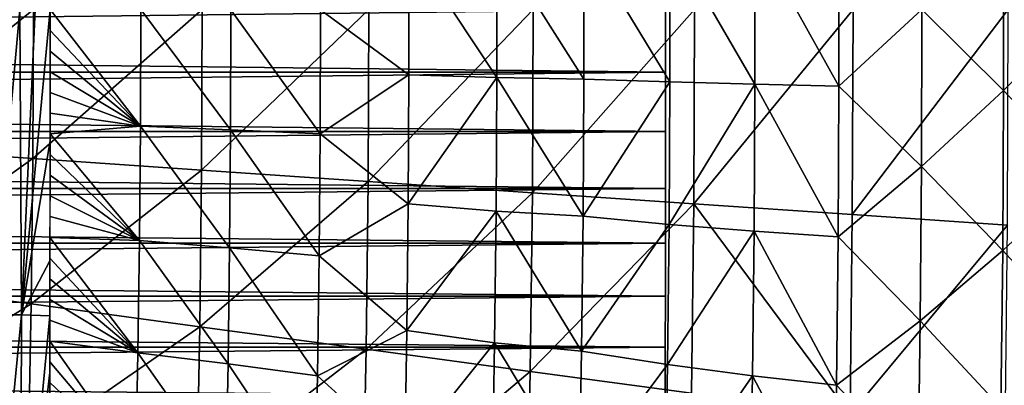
# Model space of a CAD drawing. Header units: millimetres. Extents: x -300 to 300, y -500 to 500.
# Tile 535 of 656: x 124 to 184, y -23 to -1. Entities that reach past the tile are written whole.
import ezdxf

# ---------------------------------------------------------------- set-up
doc = ezdxf.new("R2010")
doc.units = ezdxf.units.MM
doc.header["$LTSCALE"] = 81.481481
for name, color, linetype in [('1', 7, 'CONTINUOUS'), ('18', 7, 'CONTINUOUS'), ('19', 7, 'CONTINUOUS'), ('21', 7, 'CONTINUOUS'), ('5', 7, 'CONTINUOUS'), ('6', 7, 'CONTINUOUS')]:
    doc.layers.add(name, color=color, linetype=linetype)

msp = doc.modelspace()

# ---------------------------------------------------------------- linework, layer by layer
at = {"layer": '1', "color": 7, "linetype": 'CONTINUOUS'}
for points in [[(163, 0, 16), (162.999, -3.782, 16), (163, 0, 11), (163, 0, 16)], [(163, 0, 11), (162.999, -3.782, 16), (162.999, -3.782, 11), (163, 0, 11)], [(162.999, -3.782, 16), (162.997, -7.38, 16), (162.999, -3.782, 11), (162.999, -3.782, 16)], [(162.999, -3.782, 11), (162.997, -7.38, 16), (162.997, -7.38, 11), (162.999, -3.782, 11)], [(162.997, -7.38, 16), (162.994, -10.825, 16), (162.997, -7.38, 11), (162.997, -7.38, 16)], [(162.997, -7.38, 11), (162.994, -10.825, 16), (162.994, -10.825, 11), (162.997, -7.38, 11)], [(162.994, -10.825, 16), (162.989, -14.14, 16), (162.994, -10.825, 11), (162.994, -10.825, 16)], [(162.994, -10.825, 11), (162.989, -14.14, 16), (162.989, -14.14, 11), (162.994, -10.825, 11)], [(162.989, -14.14, 16), (162.984, -17.342, 16), (162.989, -14.14, 11), (162.989, -14.14, 16)], [(162.989, -14.14, 11), (162.984, -17.342, 16), (162.984, -17.342, 11), (162.989, -14.14, 11)], [(162.984, -17.342, 16), (162.977, -20.445, 16), (162.984, -17.342, 11), (162.984, -17.342, 16)], [(162.984, -17.342, 11), (162.977, -20.445, 16), (162.977, -20.445, 11), (162.984, -17.342, 11)], [(162.977, -20.445, 16), (162.968, -23.46, 16), (162.977, -20.445, 11), (162.977, -20.445, 16)], [(162.977, -20.445, 11), (162.968, -23.46, 16), (162.968, -23.46, 11), (162.977, -20.445, 11)]]:
    msp.add_3dface(points, dxfattribs=at)
at = {"layer": '18', "color": 7, "linetype": 'CONTINUOUS'}
for points in [[(122.915, 0, 58.258), (123.914, 0, 58.278), (122.229, -18.475, 58.229), (122.915, 0, 58.258)], [(122.229, -18.475, 58.229), (123.914, 0, 58.278), (123.999, -18.479, 58.284), (122.229, -18.475, 58.229)], [(123.914, 0, 58.278), (124.827, 0, 58.261), (123.999, -18.479, 58.284), (123.914, 0, 58.278)], [(124.827, 0, 58.261), (125.739, 0, 58.211), (123.999, -18.479, 58.284), (124.827, 0, 58.261)], [(123.999, -18.479, 58.284), (125.739, 0, 58.211), (125.736, -7.914, 58.213), (123.999, -18.479, 58.284)], [(125.728, -15.21, 58.216), (123.999, -18.479, 58.284), (125.736, -7.914, 58.213), (125.728, -15.21, 58.216)], [(125.723, -18.548, 58.217), (123.999, -18.479, 58.284), (125.728, -15.21, 58.216), (125.723, -18.548, 58.217)], [(122.229, -18.475, 58.229), (123.999, -18.479, 58.284), (122.165, -37.192, 58.245), (122.229, -18.475, 58.229)], [(122.165, -37.192, 58.245), (123.999, -18.479, 58.284), (123.936, -37.201, 58.3), (122.165, -37.192, 58.245)], [(123.999, -18.479, 58.284), (125.723, -18.548, 58.217), (123.936, -37.201, 58.3), (123.999, -18.479, 58.284)], [(125.723, -18.548, 58.217), (125.715, -21.969, 58.22), (123.936, -37.201, 58.3), (125.723, -18.548, 58.217)], [(123.936, -37.201, 58.3), (125.715, -21.969, 58.22), (125.697, -28.273, 58.224), (123.936, -37.201, 58.3)]]:
    msp.add_3dface(points, dxfattribs=at)
at = {"layer": '19', "color": 7, "linetype": 'CONTINUOUS'}
for points in [[(124.702, -9.011, 73.326), (124.735, 0, 73.323), (114.39, -8.3, 74.013), (124.702, -9.011, 73.326)], [(114.39, -8.3, 74.013), (124.735, 0, 73.323), (114.42, 0, 74.01), (114.39, -8.3, 74.013)], [(134.909, -9.712, 72.549), (134.945, 0, 72.546), (124.702, -9.011, 73.326), (134.909, -9.712, 72.549)], [(124.702, -9.011, 73.326), (134.945, 0, 72.546), (124.735, 0, 73.323), (124.702, -9.011, 73.326)], [(144.993, -10.403, 71.677), (145.031, 0, 71.673), (134.909, -9.712, 72.549), (144.993, -10.403, 71.677)], [(134.909, -9.712, 72.549), (145.031, 0, 71.673), (134.945, 0, 72.546), (134.909, -9.712, 72.549)], [(154.932, -11.082, 70.705), (154.974, 0, 70.701), (144.993, -10.403, 71.677), (154.932, -11.082, 70.705)], [(144.993, -10.403, 71.677), (154.974, 0, 70.701), (145.031, 0, 71.673), (144.993, -10.403, 71.677)], [(164.709, -11.752, 69.629), (164.753, 0, 69.624), (154.932, -11.082, 70.705), (164.709, -11.752, 69.629)], [(154.932, -11.082, 70.705), (164.753, 0, 69.624), (154.974, 0, 70.701), (154.932, -11.082, 70.705)], [(174.304, -12.405, 68.442), (174.35, 0, 68.437), (164.709, -11.752, 69.629), (174.304, -12.405, 68.442)], [(164.709, -11.752, 69.629), (174.35, 0, 68.437), (164.753, 0, 69.624), (164.709, -11.752, 69.629)], [(183.696, -13.048, 67.141), (183.745, 0, 67.135), (174.304, -12.405, 68.442), (183.696, -13.048, 67.141)], [(174.304, -12.405, 68.442), (183.745, 0, 67.135), (174.35, 0, 68.437), (174.304, -12.405, 68.442)], [(114.297, -16.411, 74.021), (124.702, -9.011, 73.326), (114.39, -8.3, 74.013), (114.297, -16.411, 74.021)], [(124.6, -17.816, 73.336), (124.702, -9.011, 73.326), (114.297, -16.411, 74.021), (124.6, -17.816, 73.336)], [(124.6, -17.816, 73.336), (134.909, -9.712, 72.549), (124.702, -9.011, 73.326), (124.6, -17.816, 73.336)], [(134.8, -19.201, 72.56), (134.909, -9.712, 72.549), (124.6, -17.816, 73.336), (134.8, -19.201, 72.56)], [(134.8, -19.201, 72.56), (144.993, -10.403, 71.677), (134.909, -9.712, 72.549), (134.8, -19.201, 72.56)], [(144.875, -20.565, 71.689), (144.993, -10.403, 71.677), (134.8, -19.201, 72.56), (144.875, -20.565, 71.689)], [(144.875, -20.565, 71.689), (154.932, -11.082, 70.705), (144.993, -10.403, 71.677), (144.875, -20.565, 71.689)], [(154.807, -21.907, 70.719), (154.932, -11.082, 70.705), (144.875, -20.565, 71.689), (154.807, -21.907, 70.719)], [(154.807, -21.907, 70.719), (164.709, -11.752, 69.629), (154.932, -11.082, 70.705), (154.807, -21.907, 70.719)], [(164.577, -23.23, 69.643), (164.709, -11.752, 69.629), (154.807, -21.907, 70.719), (164.577, -23.23, 69.643)], [(164.577, -23.23, 69.643), (174.164, -24.52, 68.458), (164.709, -11.752, 69.629), (164.577, -23.23, 69.643)], [(174.164, -24.52, 68.458), (174.304, -12.405, 68.442), (164.709, -11.752, 69.629), (174.164, -24.52, 68.458)], [(174.164, -24.52, 68.458), (183.696, -13.048, 67.141), (174.304, -12.405, 68.442), (174.164, -24.52, 68.458)], [(183.55, -25.788, 67.158), (183.696, -13.048, 67.141), (174.164, -24.52, 68.458), (183.55, -25.788, 67.158)], [(114.14, -24.335, 74.035), (124.6, -17.816, 73.336), (114.297, -16.411, 74.021), (114.14, -24.335, 74.035)], [(124.43, -26.417, 73.351), (124.6, -17.816, 73.336), (114.14, -24.335, 74.035), (124.43, -26.417, 73.351)], [(124.43, -26.417, 73.351), (134.8, -19.201, 72.56), (124.6, -17.816, 73.336), (124.43, -26.417, 73.351)], [(134.616, -28.469, 72.578), (134.8, -19.201, 72.56), (124.43, -26.417, 73.351), (134.616, -28.469, 72.578)], [(134.616, -28.469, 72.578), (144.875, -20.565, 71.689), (134.8, -19.201, 72.56), (134.616, -28.469, 72.578)], [(144.678, -30.49, 71.709), (144.875, -20.565, 71.689), (134.616, -28.469, 72.578), (144.678, -30.49, 71.709)], [(144.678, -30.49, 71.709), (154.807, -21.907, 70.719), (144.875, -20.565, 71.689), (144.678, -30.49, 71.709)], [(154.597, -32.477, 70.741), (154.807, -21.907, 70.719), (144.678, -30.49, 71.709), (154.597, -32.477, 70.741)], [(154.597, -32.477, 70.741), (164.577, -23.23, 69.643), (154.807, -21.907, 70.719), (154.597, -32.477, 70.741)]]:
    msp.add_3dface(points, dxfattribs=at)
at = {"layer": '21', "color": 7, "linetype": 'CONTINUOUS'}
for points in [[(183.46, -4.904, 52.013), (178.518, 0.001, 52.732), (183.46, 4.902, 52.013), (183.46, -4.904, 52.013)], [(183.46, -4.904, 52.013), (183.46, 4.902, 52.013), (188.343, 0, 51.259), (183.46, -4.904, 52.013)], [(158.048, -4.206, 55.287), (152.782, 4.104, 55.847), (158.048, 4.205, 55.287), (158.048, -4.206, 55.287)], [(163.257, -4.373, 54.696), (158.048, 4.205, 55.287), (163.257, 4.375, 54.696), (163.257, -4.373, 54.696)], [(158.048, -4.206, 55.287), (158.048, 4.205, 55.287), (163.257, -4.373, 54.696), (158.048, -4.206, 55.287)], [(168.406, 4.512, 54.074), (168.406, -4.512, 54.074), (163.257, 4.375, 54.696), (168.406, 4.512, 54.074)], [(168.406, -4.512, 54.074), (163.257, -4.373, 54.696), (163.257, 4.375, 54.696), (168.406, -4.512, 54.074)], [(173.492, -4.625, 53.42), (168.406, 4.512, 54.074), (173.492, 4.627, 53.42), (173.492, -4.625, 53.42)], [(168.406, -4.512, 54.074), (168.406, 4.512, 54.074), (173.492, -4.625, 53.42), (168.406, -4.512, 54.074)], [(173.492, -4.625, 53.42), (173.492, 4.627, 53.42), (178.518, 0.001, 52.732), (173.492, -4.625, 53.42)], [(147.464, -3.954, 56.377), (142.101, -0.003, 56.878), (147.464, 3.949, 56.377), (147.464, -3.954, 56.377)], [(152.782, -4.106, 55.847), (147.464, 3.949, 56.377), (152.782, 4.104, 55.847), (152.782, -4.106, 55.847)], [(147.464, -3.954, 56.377), (147.464, 3.949, 56.377), (152.782, -4.106, 55.847), (147.464, -3.954, 56.377)], [(152.782, -4.106, 55.847), (152.782, 4.104, 55.847), (158.048, -4.206, 55.287), (152.782, -4.106, 55.847)], [(125.739, -1.254, 58.211), (125.739, 0, 58.211), (131.21, -7.047, 57.797), (125.739, -1.254, 58.211)], [(131.21, -7.047, 57.797), (125.739, 0, 58.211), (131.23, 0, 57.795), (131.21, -7.047, 57.797)], [(131.21, -7.047, 57.797), (131.23, 0, 57.795), (136.667, -7.274, 57.352), (131.21, -7.047, 57.797)], [(136.667, -7.274, 57.352), (131.23, 0, 57.795), (136.687, -0.002, 57.35), (136.667, -7.274, 57.352)], [(178.492, -9.501, 52.735), (173.492, -4.625, 53.42), (178.518, 0.001, 52.732), (178.492, -9.501, 52.735)], [(178.492, -9.501, 52.735), (178.518, 0.001, 52.732), (183.46, -4.904, 52.013), (178.492, -9.501, 52.735)], [(136.667, -7.274, 57.352), (136.687, -0.002, 57.35), (142.081, -7.521, 56.88), (136.667, -7.274, 57.352)], [(142.081, -7.521, 56.88), (136.687, -0.002, 57.35), (142.101, -0.003, 56.878), (142.081, -7.521, 56.88)], [(142.081, -7.521, 56.88), (142.101, -0.003, 56.878), (147.464, -3.954, 56.377), (142.081, -7.521, 56.88)], [(188.316, -10.004, 51.262), (183.46, -4.904, 52.013), (188.343, 0, 51.259), (188.316, -10.004, 51.262)], [(125.739, -2.507, 58.211), (125.739, -1.254, 58.211), (131.21, -7.047, 57.797), (125.739, -2.507, 58.211)], [(125.738, -3.76, 58.212), (125.739, -2.507, 58.211), (131.21, -7.047, 57.797), (125.738, -3.76, 58.212)], [(125.738, -5.013, 58.212), (125.738, -3.76, 58.212), (131.21, -7.047, 57.797), (125.738, -5.013, 58.212)], [(147.421, -11.757, 56.382), (142.081, -7.521, 56.88), (147.464, -3.954, 56.377), (147.421, -11.757, 56.382)], [(147.421, -11.757, 56.382), (147.464, -3.954, 56.377), (152.782, -4.106, 55.847), (147.421, -11.757, 56.382)], [(152.737, -12.21, 55.852), (147.421, -11.757, 56.382), (152.782, -4.106, 55.847), (152.737, -12.21, 55.852)], [(152.737, -12.21, 55.852), (152.782, -4.106, 55.847), (158.002, -12.509, 55.292), (152.737, -12.21, 55.852)], [(158.002, -12.509, 55.292), (152.782, -4.106, 55.847), (158.048, -4.206, 55.287), (158.002, -12.509, 55.292)], [(158.002, -12.509, 55.292), (158.048, -4.206, 55.287), (163.257, -4.373, 54.696), (158.002, -12.509, 55.292)], [(163.209, -13.009, 54.701), (158.002, -12.509, 55.292), (163.257, -4.373, 54.696), (163.209, -13.009, 54.701)], [(168.406, -4.512, 54.074), (163.209, -13.009, 54.701), (163.257, -4.373, 54.696), (168.406, -4.512, 54.074)], [(168.406, -4.512, 54.074), (168.357, -13.42, 54.079), (163.209, -13.009, 54.701), (168.406, -4.512, 54.074)], [(168.357, -13.42, 54.079), (168.406, -4.512, 54.074), (173.442, -13.758, 53.425), (168.357, -13.42, 54.079)], [(173.442, -13.758, 53.425), (168.406, -4.512, 54.074), (173.492, -4.625, 53.42), (173.442, -13.758, 53.425)], [(173.442, -13.758, 53.425), (173.492, -4.625, 53.42), (178.492, -9.501, 52.735), (173.442, -13.758, 53.425)], [(125.737, -6.266, 58.212), (125.738, -5.013, 58.212), (131.21, -7.047, 57.797), (125.737, -6.266, 58.212)], [(183.407, -14.582, 52.02), (178.492, -9.501, 52.735), (183.46, -4.904, 52.013), (183.407, -14.582, 52.02)], [(183.407, -14.582, 52.02), (183.46, -4.904, 52.013), (188.316, -10.004, 51.262), (183.407, -14.582, 52.02)], [(125.737, -7.52, 58.212), (125.737, -6.266, 58.212), (131.21, -7.047, 57.797), (125.737, -7.52, 58.212)], [(131.153, -13.975, 57.802), (125.737, -7.52, 58.212), (131.21, -7.047, 57.797), (131.153, -13.975, 57.802)], [(131.153, -13.975, 57.802), (131.21, -7.047, 57.797), (136.608, -14.425, 57.358), (131.153, -13.975, 57.802)], [(136.608, -14.425, 57.358), (131.21, -7.047, 57.797), (136.667, -7.274, 57.352), (136.608, -14.425, 57.358)], [(125.736, -8.773, 58.212), (125.737, -7.52, 58.212), (131.153, -13.975, 57.802), (125.736, -8.773, 58.212)], [(136.608, -14.425, 57.358), (136.667, -7.274, 57.352), (142.02, -14.913, 56.886), (136.608, -14.425, 57.358)], [(142.02, -14.913, 56.886), (136.667, -7.274, 57.352), (142.081, -7.521, 56.88), (142.02, -14.913, 56.886)], [(142.02, -14.913, 56.886), (142.081, -7.521, 56.88), (147.421, -11.757, 56.382), (142.02, -14.913, 56.886)], [(125.735, -10.027, 58.213), (125.736, -8.773, 58.212), (131.153, -13.975, 57.802), (125.735, -10.027, 58.213)], [(178.414, -18.838, 52.744), (173.442, -13.758, 53.425), (178.492, -9.501, 52.735), (178.414, -18.838, 52.744)], [(178.414, -18.838, 52.744), (178.492, -9.501, 52.735), (183.407, -14.582, 52.02), (178.414, -18.838, 52.744)], [(125.733, -11.281, 58.213), (125.735, -10.027, 58.213), (131.153, -13.975, 57.802), (125.733, -11.281, 58.213)], [(188.234, -19.833, 51.271), (183.407, -14.582, 52.02), (188.316, -10.004, 51.262), (188.234, -19.833, 51.271)], [(125.732, -12.535, 58.213), (125.733, -11.281, 58.213), (131.153, -13.975, 57.802), (125.732, -12.535, 58.213)], [(147.334, -19.427, 56.391), (142.02, -14.913, 56.886), (147.421, -11.757, 56.382), (147.334, -19.427, 56.391)], [(147.334, -19.427, 56.391), (147.421, -11.757, 56.382), (152.737, -12.21, 55.852), (147.334, -19.427, 56.391)], [(152.647, -20.176, 55.861), (147.334, -19.427, 56.391), (152.737, -12.21, 55.852), (152.647, -20.176, 55.861)], [(152.647, -20.176, 55.861), (152.737, -12.21, 55.852), (157.911, -20.672, 55.302), (152.647, -20.176, 55.861)], [(157.911, -20.672, 55.302), (152.737, -12.21, 55.852), (158.002, -12.509, 55.292), (157.911, -20.672, 55.302)], [(157.911, -20.672, 55.302), (158.002, -12.509, 55.292), (163.209, -13.009, 54.701), (157.911, -20.672, 55.302)], [(125.73, -13.79, 58.214), (125.732, -12.535, 58.213), (131.153, -13.975, 57.802), (125.73, -13.79, 58.214)], [(163.113, -21.496, 54.712), (157.911, -20.672, 55.302), (163.209, -13.009, 54.701), (163.113, -21.496, 54.712)], [(168.357, -13.42, 54.079), (163.113, -21.496, 54.712), (163.209, -13.009, 54.701), (168.357, -13.42, 54.079)], [(168.357, -13.42, 54.079), (168.258, -22.174, 54.09), (163.113, -21.496, 54.712), (168.357, -13.42, 54.079)], [(168.258, -22.174, 54.09), (168.357, -13.42, 54.079), (173.341, -22.733, 53.437), (168.258, -22.174, 54.09)], [(173.341, -22.733, 53.437), (168.357, -13.42, 54.079), (173.442, -13.758, 53.425), (173.341, -22.733, 53.437)], [(125.728, -15.045, 58.214), (125.73, -13.79, 58.214), (131.056, -20.786, 57.812), (125.728, -15.045, 58.214)], [(131.056, -20.786, 57.812), (125.73, -13.79, 58.214), (131.153, -13.975, 57.802), (131.056, -20.786, 57.812)], [(131.056, -20.786, 57.812), (131.153, -13.975, 57.802), (136.508, -21.455, 57.368), (131.056, -20.786, 57.812)], [(136.508, -21.455, 57.368), (131.153, -13.975, 57.802), (136.608, -14.425, 57.358), (136.508, -21.455, 57.368)], [(173.341, -22.733, 53.437), (173.442, -13.758, 53.425), (178.414, -18.838, 52.744), (173.341, -22.733, 53.437)], [(136.508, -21.455, 57.368), (136.608, -14.425, 57.358), (141.917, -22.18, 56.897), (136.508, -21.455, 57.368)], [(141.917, -22.18, 56.897), (136.608, -14.425, 57.358), (142.02, -14.913, 56.886), (141.917, -22.18, 56.897)], [(183.3, -24.09, 52.032), (178.414, -18.838, 52.744), (183.407, -14.582, 52.02), (183.3, -24.09, 52.032)], [(183.3, -24.09, 52.032), (183.407, -14.582, 52.02), (188.234, -19.833, 51.271), (183.3, -24.09, 52.032)], [(125.727, -16.3, 58.215), (125.728, -15.045, 58.214), (131.056, -20.786, 57.812), (125.727, -16.3, 58.215)], [(141.917, -22.18, 56.897), (142.02, -14.913, 56.886), (147.334, -19.427, 56.391), (141.917, -22.18, 56.897)], [(125.724, -17.556, 58.215), (125.727, -16.3, 58.215), (131.056, -20.786, 57.812), (125.724, -17.556, 58.215)], [(125.722, -18.811, 58.216), (125.724, -17.556, 58.215), (131.056, -20.786, 57.812), (125.722, -18.811, 58.216)], [(125.719, -20.067, 58.217), (125.722, -18.811, 58.216), (131.056, -20.786, 57.812), (125.719, -20.067, 58.217)], [(178.283, -28.012, 52.759), (173.341, -22.733, 53.437), (178.414, -18.838, 52.744), (178.283, -28.012, 52.759)], [(178.283, -28.012, 52.759), (178.414, -18.838, 52.744), (183.3, -24.09, 52.032), (178.283, -28.012, 52.759)], [(147.204, -26.965, 56.404), (141.917, -22.18, 56.897), (147.334, -19.427, 56.391), (147.204, -26.965, 56.404)], [(147.204, -26.965, 56.404), (147.334, -19.427, 56.391), (152.647, -20.176, 55.861), (147.204, -26.965, 56.404)], [(125.716, -21.323, 58.217), (125.719, -20.067, 58.217), (130.919, -27.479, 57.825), (125.716, -21.323, 58.217)], [(130.919, -27.479, 57.825), (125.719, -20.067, 58.217), (131.056, -20.786, 57.812), (130.919, -27.479, 57.825)], [(152.511, -28.003, 55.876), (147.204, -26.965, 56.404), (152.647, -20.176, 55.861), (152.511, -28.003, 55.876)], [(152.511, -28.003, 55.876), (152.647, -20.176, 55.861), (157.773, -28.693, 55.316), (152.511, -28.003, 55.876)], [(157.773, -28.693, 55.316), (152.647, -20.176, 55.861), (157.911, -20.672, 55.302), (157.773, -28.693, 55.316)], [(188.097, -29.488, 51.287), (183.3, -24.09, 52.032), (188.234, -19.833, 51.271), (188.097, -29.488, 51.287)], [(130.919, -27.479, 57.825), (131.056, -20.786, 57.812), (136.368, -28.364, 57.382), (130.919, -27.479, 57.825)], [(136.368, -28.364, 57.382), (131.056, -20.786, 57.812), (136.508, -21.455, 57.368), (136.368, -28.364, 57.382)], [(157.773, -28.693, 55.316), (157.911, -20.672, 55.302), (163.113, -21.496, 54.712), (157.773, -28.693, 55.316)], [(125.713, -22.58, 58.218), (125.716, -21.323, 58.217), (130.919, -27.479, 57.825), (125.713, -22.58, 58.218)], [(136.368, -28.364, 57.382), (136.508, -21.455, 57.368), (141.773, -29.322, 56.911), (136.368, -28.364, 57.382)], [(141.773, -29.322, 56.911), (136.508, -21.455, 57.368), (141.917, -22.18, 56.897), (141.773, -29.322, 56.911)], [(162.969, -29.835, 54.727), (157.773, -28.693, 55.316), (163.113, -21.496, 54.712), (162.969, -29.835, 54.727)], [(168.258, -22.174, 54.09), (162.969, -29.835, 54.727), (163.113, -21.496, 54.712), (168.258, -22.174, 54.09)], [(125.71, -23.837, 58.219), (125.713, -22.58, 58.218), (130.919, -27.479, 57.825), (125.71, -23.837, 58.219)], [(141.773, -29.322, 56.911), (141.917, -22.18, 56.897), (147.204, -26.965, 56.404), (141.773, -29.322, 56.911)], [(168.258, -22.174, 54.09), (168.109, -30.773, 54.107), (162.969, -29.835, 54.727), (168.258, -22.174, 54.09)], [(168.109, -30.773, 54.107), (168.258, -22.174, 54.09), (173.189, -31.55, 53.454), (168.109, -30.773, 54.107)], [(173.189, -31.55, 53.454), (168.258, -22.174, 54.09), (173.341, -22.733, 53.437), (173.189, -31.55, 53.454)], [(173.189, -31.55, 53.454), (173.341, -22.733, 53.437), (178.283, -28.012, 52.759), (173.189, -31.55, 53.454)]]:
    msp.add_3dface(points, dxfattribs=at)
at = {"layer": '5', "color": 7, "linetype": 'CONTINUOUS'}
for points in [[(163, 0, 11), (162.999, -3.782, 11), (-163, 0, 11), (163, 0, 11)], [(-163, 0, 11), (162.999, -3.782, 11), (-162.999, -3.782, 11), (-163, 0, 11)], [(162.999, -3.782, 11), (162.997, -7.38, 11), (-162.999, -3.782, 11), (162.999, -3.782, 11)], [(162.997, -7.38, 11), (-162.997, -7.38, 11), (-162.999, -3.782, 11), (162.997, -7.38, 11)], [(162.997, -7.38, 11), (162.994, -10.825, 11), (-162.997, -7.38, 11), (162.997, -7.38, 11)], [(162.994, -10.825, 11), (-162.994, -10.825, 11), (-162.997, -7.38, 11), (162.994, -10.825, 11)], [(162.994, -10.825, 11), (162.989, -14.14, 11), (-162.994, -10.825, 11), (162.994, -10.825, 11)], [(162.989, -14.14, 11), (-162.989, -14.14, 11), (-162.994, -10.825, 11), (162.989, -14.14, 11)], [(162.989, -14.14, 11), (162.984, -17.342, 11), (-162.989, -14.14, 11), (162.989, -14.14, 11)], [(162.984, -17.342, 11), (-162.984, -17.342, 11), (-162.989, -14.14, 11), (162.984, -17.342, 11)], [(162.984, -17.342, 11), (162.977, -20.445, 11), (-162.984, -17.342, 11), (162.984, -17.342, 11)], [(162.977, -20.445, 11), (-162.977, -20.445, 11), (-162.984, -17.342, 11), (162.977, -20.445, 11)], [(162.977, -20.445, 11), (162.968, -23.46, 11), (-162.977, -20.445, 11), (162.977, -20.445, 11)], [(162.968, -23.46, 11), (-162.968, -23.46, 11), (-162.977, -20.445, 11), (162.968, -23.46, 11)]]:
    msp.add_3dface(points, dxfattribs=at)
at = {"layer": '6', "color": 7, "linetype": 'CONTINUOUS'}
for points in [[(163, 0, 16), (-163, 0, 16), (-162.999, -3.782, 16), (163, 0, 16)], [(162.999, -3.782, 16), (163, 0, 16), (-162.999, -3.782, 16), (162.999, -3.782, 16)], [(162.999, -3.782, 16), (-162.999, -3.782, 16), (-162.997, -7.38, 16), (162.999, -3.782, 16)], [(162.997, -7.38, 16), (162.999, -3.782, 16), (-162.997, -7.38, 16), (162.997, -7.38, 16)], [(162.997, -7.38, 16), (-162.997, -7.38, 16), (-162.994, -10.825, 16), (162.997, -7.38, 16)], [(162.994, -10.825, 16), (162.997, -7.38, 16), (-162.994, -10.825, 16), (162.994, -10.825, 16)], [(162.994, -10.825, 16), (-162.994, -10.825, 16), (-162.989, -14.14, 16), (162.994, -10.825, 16)], [(162.989, -14.14, 16), (162.994, -10.825, 16), (-162.989, -14.14, 16), (162.989, -14.14, 16)], [(162.989, -14.14, 16), (-162.989, -14.14, 16), (-162.984, -17.342, 16), (162.989, -14.14, 16)], [(162.984, -17.342, 16), (162.989, -14.14, 16), (-162.984, -17.342, 16), (162.984, -17.342, 16)], [(162.984, -17.342, 16), (-162.984, -17.342, 16), (-162.977, -20.445, 16), (162.984, -17.342, 16)], [(162.977, -20.445, 16), (162.984, -17.342, 16), (-162.977, -20.445, 16), (162.977, -20.445, 16)], [(162.977, -20.445, 16), (-162.977, -20.445, 16), (-162.968, -23.46, 16), (162.977, -20.445, 16)], [(162.968, -23.46, 16), (162.977, -20.445, 16), (-162.968, -23.46, 16), (162.968, -23.46, 16)]]:
    msp.add_3dface(points, dxfattribs=at)

doc.saveas('drawing.dxf')
